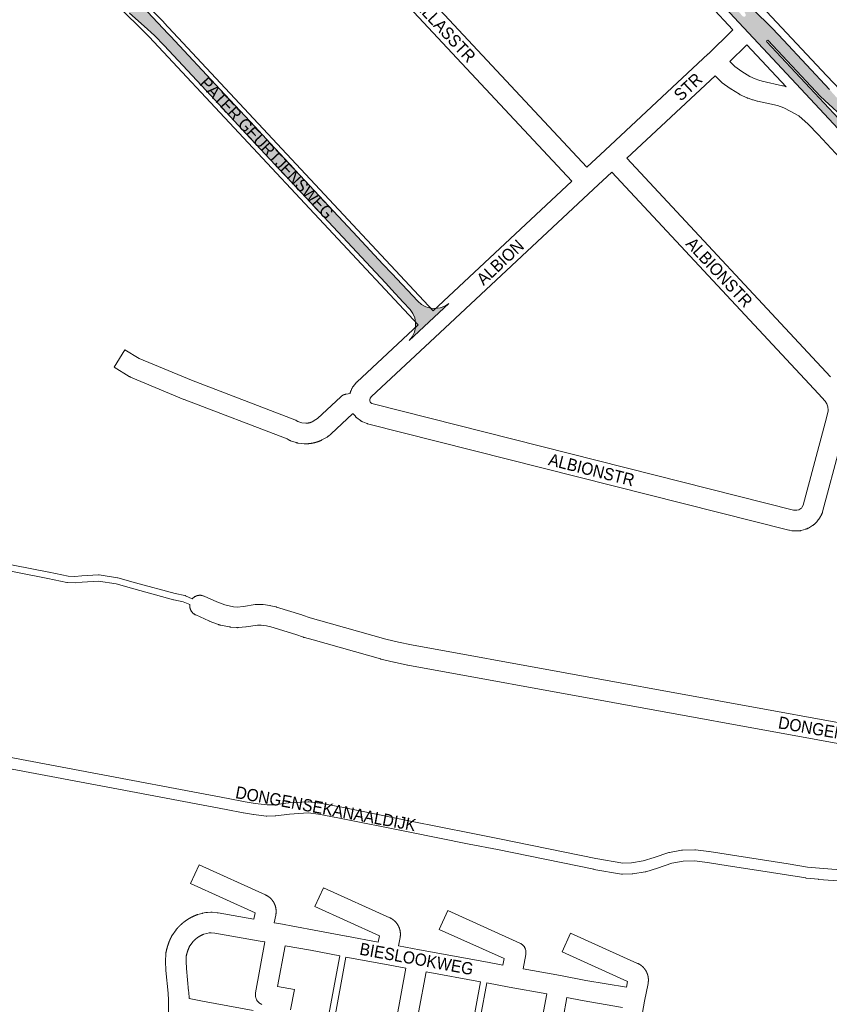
# Paper-space layout 'Layout1' of a CAD drawing. Header units: metres. Extents: x 123097 to 144122, y 392739 to 407589.
# Tile 275 of 510: x 130313 to 130825, y 399106 to 399729. Entities that reach past the tile are written whole.
import ezdxf
from ezdxf.enums import TextEntityAlignment as Align

# ---------------------------------------------------------------- set-up
doc = ezdxf.new("R2010")
doc.units = ezdxf.units.M
doc.header["$MEASUREMENT"] = 0
for name, color, linetype, lineweight in [('gs-anno-wegen algemeen tekst', 7, 'Continuous', 0), ('gs-knt-fietspaden', 7, 'Continuous', 0), ('gs-knt-hoofdweg', 7, 'Continuous', 0), ('gs-knt-paden', 7, 'Continuous', 0), ('gs-knt-wegen algemeen', 7, 'Continuous', 0), ('gs-vlk-plantopografie wegen algemeen', 7, 'Continuous', 0), ('ir-ARC-asfalt-hoofdwegen-te inspecteren', 5, 'Continuous', 0)]:
    doc.layers.add(name, color=color, linetype=linetype, lineweight=lineweight)
doc.styles.add('Style-Arial', font='arial.ttf')

psp = doc.layouts.get("Layout1")

# ---------------------------------------------------------------- hatches: boundary and pattern name
at = {"layer": 'ir-ARC-asfalt-hoofdwegen-te inspecteren', "linetype": 'Continuous', "lineweight": 13}
for points in [[(130337.25, 399775.304), (130341.108, 399771.75), (130345.072, 399768.315), (130354.293, 399760.358), (130358.951, 399756.043), (130371.472, 399743.548), (130376.958, 399738.221), (130382.648, 399733.11), (130391.99, 399724.831), (130398.406, 399718.854), (130404.49, 399712.538), (130434.021, 399680.913), (130456.312, 399656.939), (130474.898, 399637.043), (130485.268, 399625.943), (130497.36, 399612.999), (130508.55, 399601.02), (130526.387, 399581.926), (130538.2, 399569.277), (130544.784, 399562.152), (130548.437, 399558.199), (130555.859, 399550.284), (130560.185, 399545.67), (130561.933, 399543.132), (130563.114, 399540.285), (130563.675, 399537.254), (130563.591, 399534.173), (130562.867, 399531.177), (130561.534, 399528.398), (130559.651, 399525.958), (130584.744, 399549.318), (130582.112, 399547.703), (130579.203, 399546.669), (130576.142, 399546.26), (130573.063, 399546.493), (130570.099, 399547.36), (130567.379, 399548.821), (130565.021, 399550.815), (130548.526, 399568.385), (130542.941, 399574.334), (130526.918, 399591.517), (130487.544, 399633.743), (130486.736, 399634.609), (130471.723, 399650.71), (130461.877, 399661.354), (130439.988, 399684.718), (130408.476, 399718.549), (130407.17, 399719.899), (130381.021, 399747.896), (130379.728, 399749.281), (130357.835, 399772.721), (130348.603, 399782.651), (130338.366, 399793.622), (130334.011, 399798.343), (130332.698, 399800.39), (130331.91, 399802.794), (130331.765, 399805.32), (130332.271, 399807.799), (130333.395, 399810.065), (130323.32, 399799.142), (130323.947, 399799.344), (130324.56, 399799.102), (130331.115, 399792.057), (130331.393, 399791.351), (130331.085, 399790.658), (130330.296, 399789.935), (130329.599, 399789.7), (130328.927, 399789.999), (130325.512, 399793.702), (130324.314, 399795.334), (130323.36, 399797.119), (130323.041, 399797.934), (130322.941, 399798.424), (130323.096, 399798.899), (130313.769, 399788.786), (130315.62, 399786.822), (130316.195, 399786.952), (130317.317, 399787.169), (130320.029, 399787.269), (130322.713, 399786.866), (130325.276, 399785.975), (130327.631, 399784.626), (130329.81, 399782.884), (130336.116, 399776.539)], [(130785.92, 399715.66), (130786.01, 399715.735), (130786.1, 399715.81), (130786.453, 399715.93), (130786.79, 399715.77), (130819.85, 399680.38), (130838.28, 399663.42), (130850.36, 399647.74), (130853.755, 399650.907), (130843.542, 399664.039), (130834.682, 399674.588), (130825.47, 399684.83), (130796.53, 399715.93), (130789.585, 399723.266), (130776.803, 399735.664), (130774.54, 399737.86), (130772.654, 399739.562), (130766.75, 399744.55), (130765.458, 399745.694), (130762.12, 399742.58), (130768.89, 399736.834), (130770.066, 399735.689), (130771.687, 399733.823), (130772.157, 399733.136), (130772.438, 399732.353), (130772.525, 399731.605), (130772.444, 399731.227), (130772.205, 399730.924), (130771.467, 399730.691), (130770.76, 399731.008), (130761.029, 399741.44), (130757.681, 399738.317), (130759.731, 399736.119), (130768.155, 399727.129), (130786.444, 399707.611), (130846.128, 399643.858), (130849.39, 399646.9), (130785.879, 399714.94), (130785.75, 399715.309)]]:
    psp.add_hatch(color=5, dxfattribs=at).paths.add_polyline_path(points, flags=0)

# ---------------------------------------------------------------- linework, layer by layer
at = {"layer": 'gs-knt-fietspaden', "color": 7, "linetype": 'Continuous', "flags": 128}
for points in [[(130257.023, 399271.671), (130445.047, 399236.303)], [(130502.2, 399226.33), (130495.742, 399227.133), (130483.921, 399226.463), (130475.299, 399225.279), (130475.158, 399225.263), (130475.112, 399225.259), (130475.087, 399225.256), (130475.016, 399225.252), (130474.874, 399225.246), (130469.59, 399225.168), (130469.42, 399225.17), (130469.25, 399225.18), (130469.081, 399225.198), (130461.277, 399226.223), (130461.172, 399226.238), (130454.679, 399227.291), (130454.575, 399227.31), (130443.742, 399229.405), (130375.762, 399242.16), (130255.474, 399264.82)], [(130445.047, 399236.303), (130445.065, 399236.299), (130455.855, 399234.212), (130462.24, 399233.176), (130462.243, 399233.176), (130462.248, 399233.175)], [(130462.248, 399233.175), (130469.742, 399232.191), (130474.556, 399232.262), (130483.105, 399233.436), (130483.244, 399233.453), (130483.383, 399233.463), (130495.661, 399234.159), (130495.819, 399234.165), (130495.978, 399234.163), (130496.135, 399234.154), (130496.293, 399234.138), (130503.159, 399233.285), (130503.253, 399233.271), (130503.342, 399233.257), (130503.347, 399233.257), (130503.358, 399233.255), (130507.759, 399232.469), (130515.813, 399231.018), (130515.885, 399231.004), (130560.389, 399222.029), (130598.844, 399214.345), (130616.773, 399210.853), (130616.806, 399210.847), (130677.767, 399198.369), (130694.853, 399195.471), (130700.301, 399195.556), (130707.558, 399196.748), (130714.525, 399198.954), (130723.916, 399202.054), (130724.071, 399202.102), (130724.229, 399202.142), (130724.388, 399202.174), (130732.007, 399203.558), (130732.138, 399203.579), (130732.182, 399203.586), (130732.27, 399203.595), (130732.358, 399203.604), (130732.402, 399203.607), (130732.535, 399203.614), (130740.294, 399203.833), (130740.424, 399203.833), (130740.467, 399203.833), (130740.554, 399203.829), (130740.64, 399203.825), (130740.683, 399203.821), (130740.812, 399203.809), (130749.253, 399202.793), (130749.381, 399202.775), (130780.491, 399197.861), (130799.413, 399194.872), (130811.593, 399192.948), (130819.274, 399192.138), (130837.621, 399190.686)], [(130514.533, 399224.115), (130502.2, 399226.33)], [(130837.126, 399183.683), (130818.674, 399185.144), (130818.583, 399185.152), (130810.767, 399185.976), (130810.677, 399185.988), (130810.588, 399186), (130798.317, 399187.938), (130779.395, 399190.927), (130761.368, 399193.774), (130748.349, 399195.831), (130740.232, 399196.808), (130732.999, 399196.604), (130725.884, 399195.311), (130716.705, 399192.281), (130716.665, 399192.268), (130709.435, 399189.979), (130709.274, 399189.932), (130709.11, 399189.893), (130708.945, 399189.861), (130701.183, 399188.586), (130701.012, 399188.563), (130700.841, 399188.547), (130700.669, 399188.54), (130694.64, 399188.446), (130694.479, 399188.448), (130694.318, 399188.456), (130694.157, 399188.472), (130693.998, 399188.495), (130676.534, 399191.457), (130676.417, 399191.479), (130615.415, 399203.966), (130597.477, 399207.459), (130559.01, 399215.146), (130559.004, 399215.147), (130514.533, 399224.115)]]:
    psp.add_lwpolyline(points, dxfattribs=at)
at = {"layer": 'gs-knt-hoofdweg', "color": 7, "linetype": 'Continuous', "flags": 128}
for points in [[(130557.108, 399986.245), (130634.838, 399901.15), (130635.044, 399900.915), (130635.241, 399900.673), (130703.165, 399813.537), (130729.542, 399785.682), (130751.1, 399763.344), (130766.841, 399751.665), (130767.085, 399751.476), (130767.322, 399751.278), (130767.551, 399751.072), (130785.362, 399734.348), (130785.442, 399734.272), (130785.642, 399734.072), (130785.718, 399733.992), (130823.85, 399693.385), (130844.977, 399671.191)], [(130764.399, 399722.474), (130750.216, 399737.753), (130750.007, 399737.987), (130749.807, 399738.23), (130749.617, 399738.48), (130739.65, 399752.139), (130720.396, 399772.09)], [(130773.284, 399712.952), (130772.915, 399712.59), (130762.553, 399702.457), (130765.685, 399699.202), (130770.034, 399696.107), (130775.154, 399693.006), (130778.539, 399691.413), (130780.776, 399690.653), (130783.067, 399690.056), (130795.813, 399687.145), (130796.094, 399687.074), (130796.123, 399687.067), (130796.4, 399686.982), (130798.192, 399686.392)], [(130798.192, 399686.392), (130773.284, 399712.952)], [(130862.193, 399609.103), (130818.428, 399656.357), (130812.162, 399662.872), (130806.227, 399667.981), (130801.181, 399670.904), (130796.745, 399673.16), (130792.617, 399674.52), (130780.072, 399677.384), (130779.879, 399677.432), (130777.263, 399678.114), (130777.035, 399678.177), (130776.81, 399678.249), (130774.003, 399679.203), (130773.774, 399679.286), (130773.548, 399679.377), (130773.326, 399679.477), (130769.301, 399681.371), (130769.097, 399681.471), (130768.897, 399681.578), (130768.701, 399681.693), (130763.083, 399685.095), (130762.88, 399685.223), (130762.682, 399685.359), (130757.641, 399688.946), (130757.398, 399689.127), (130757.164, 399689.32), (130756.939, 399689.523), (130756.724, 399689.737), (130753.14, 399693.461)]]:
    psp.add_lwpolyline(points, dxfattribs=at)
at = {"layer": 'gs-knt-paden', "color": 7, "linetype": 'Continuous', "flags": 128}
for points in [[(130420.759, 399358.951), (130416.62, 399360.771), (130410.616, 399361.965), (130410.55, 399361.979), (130410.484, 399361.996), (130385.311, 399368.797), (130385.282, 399368.805), (130374.253, 399371.962), (130363.003, 399373.763), (130352.694, 399373.038), (130352.668, 399373.036), (130348.281, 399372.784), (130348.218, 399372.782), (130348.154, 399372.781), (130343.48, 399372.809), (130343.397, 399372.811), (130343.313, 399372.817), (130343.23, 399372.826), (130343.148, 399372.839), (130343.066, 399372.855), (130330.891, 399375.496), (130230.472, 399395.178)], [(130231.288, 399399.114), (130331.684, 399379.438), (130331.723, 399379.429), (130343.714, 399376.828), (130348.114, 399376.801), (130352.425, 399377.049), (130362.951, 399377.789), (130363.043, 399377.793), (130363.135, 399377.793), (130363.227, 399377.789), (130363.318, 399377.781), (130363.409, 399377.769), (130375.008, 399375.913), (130375.087, 399375.898), (130375.165, 399375.881), (130375.243, 399375.86), (130386.374, 399372.674), (130411.467, 399365.894), (130417.62, 399364.67), (130417.706, 399364.651), (130417.79, 399364.629), (130417.874, 399364.602), (130417.956, 399364.573), (130418.037, 399364.539), (130422.376, 399362.631)], [(130507.519, 399090.598), (130507.511, 399090.613), (130507.473, 399090.701), (130507.439, 399090.791), (130507.409, 399090.882), (130507.383, 399090.974), (130507.362, 399091.067), (130507.346, 399091.161), (130507.334, 399091.256), (130507.326, 399091.352), (130507.323, 399091.448), (130507.325, 399091.543), (130507.331, 399091.639), (130507.341, 399091.734), (130507.356, 399091.828), (130515.66, 399136.732)], [(130519.611, 399135.995), (130511.675, 399093.076)], [(130596.579, 399074.131), (130596.545, 399074.207), (130596.508, 399074.298), (130596.477, 399074.391), (130596.45, 399074.485), (130596.427, 399074.58), (130596.409, 399074.677), (130596.396, 399074.774), (130596.388, 399074.871), (130596.384, 399074.969), (130596.385, 399075.067), (130596.391, 399075.165), (130596.402, 399075.263), (130596.417, 399075.359), (130604.733, 399120.326)], [(130608.686, 399119.599), (130600.732, 399076.585)], [(130420.297, 399109.67), (130428.729, 399108.013), (130460.868, 399102.11)]]:
    psp.add_lwpolyline(points, dxfattribs=at)
at = {"layer": 'gs-knt-wegen algemeen', "color": 7, "linetype": 'Continuous', "flags": 128}
for points in [[(130491.617, 399828.765), (130672.106, 399635.599)], [(130662.587, 399626.716), (130486.808, 399814.84)], [(130330.551, 399801.833), (130339.999, 399791.092), (130404.27, 399727.253), (130404.439, 399727.078), (130574.775, 399544.76)], [(130565.256, 399535.877), (130395.008, 399718.101), (130330.668, 399782.009), (130330.515, 399782.166), (130330.368, 399782.328), (130321.02, 399792.956)], [(130748.945, 399707.357), (130763.812, 399721.899), (130764.399, 399722.474)], [(130672.106, 399635.599), (130683.648, 399646.372), (130748.887, 399707.304), (130748.939, 399707.351)], [(130748.939, 399707.351), (130748.942, 399707.355), (130748.945, 399707.357)], [(130748.939, 399707.351), (130748.942, 399707.355), (130748.945, 399707.357)], [(130753.14, 399693.461), (130697.29, 399641.297)], [(130697.29, 399641.297), (130826.303, 399503.007)], [(130578.899, 399530.8), (130535.737, 399490.517), (130534.871, 399489.425), (130534.649, 399488.449), (130534.667, 399488.059), (130534.996, 399487.047), (130535.059, 399486.941), (130535.137, 399486.846), (130535.946, 399486.219), (130536.885, 399485.845), (130802.769, 399418.671), (130803.415, 399418.553), (130804.934, 399418.577), (130806.187, 399418.937), (130807.488, 399419.723), (130807.815, 399420.021), (130808.098, 399420.359), (130808.865, 399421.761), (130822.758, 399473.877), (130824.628, 399481.294), (130824.684, 399481.933), (130824.498, 399484.06), (130823.888, 399485.91), (130822.821, 399487.653), (130818.582, 399492.197), (130687.773, 399632.412), (130676.233, 399621.642), (130578.904, 399530.806), (130578.902, 399530.803), (130578.899, 399530.8)], [(130574.775, 399544.76), (130662.587, 399626.716)], [(130522.213, 399492.478), (130522.35, 399493.084), (130522.421, 399493.365), (130522.504, 399493.643), (130522.6, 399493.917), (130522.707, 399494.187), (130522.827, 399494.452), (130523.406, 399495.661), (130523.537, 399495.921), (130523.681, 399496.175), (130523.835, 399496.422), (130524.001, 399496.662), (130524.177, 399496.895), (130525.839, 399498.99), (130525.993, 399499.177), (130526.155, 399499.359), (130526.323, 399499.534), (130526.497, 399499.703), (130565.256, 399535.877)], [(130491.608, 399473.954), (130494.23, 399473.654), (130494.356, 399473.657), (130494.483, 399473.662), (130494.61, 399473.669), (130494.737, 399473.677), (130494.863, 399473.686), (130494.99, 399473.697), (130495.116, 399473.709), (130495.242, 399473.723), (130495.368, 399473.738), (130495.494, 399473.755), (130495.62, 399473.773), (130495.745, 399473.792), (130495.871, 399473.814), (130495.996, 399473.836), (130496.12, 399473.86), (130496.245, 399473.885), (130496.369, 399473.912), (130496.493, 399473.941), (130496.616, 399473.971), (130496.739, 399474.002), (130496.862, 399474.034), (130496.984, 399474.068), (130497.106, 399474.104), (130497.228, 399474.141), (130497.349, 399474.179), (130497.469, 399474.219), (130497.59, 399474.26), (130497.709, 399474.303), (130497.828, 399474.346), (130497.947, 399474.392), (130498.065, 399474.438), (130498.182, 399474.486), (130500.612, 399475.905), (130501.499, 399476.637), (130516.33, 399490.406), (130516.566, 399490.615), (130516.813, 399490.813), (130517.069, 399490.998), (130517.334, 399491.171), (130517.606, 399491.331), (130517.886, 399491.477), (130518.173, 399491.609), (130518.466, 399491.728), (130518.765, 399491.832), (130519.068, 399491.921), (130519.375, 399491.996), (130519.685, 399492.056), (130522.213, 399492.478)], [(130832.336, 399459.26), (130821.243, 399417.649), (130821.156, 399417.349), (130821.054, 399417.054), (130820.938, 399416.764), (130820.808, 399416.48), (130820.665, 399416.203), (130819.212, 399413.545), (130819.084, 399413.322), (130818.947, 399413.104), (130818.802, 399412.892), (130818.649, 399412.685), (130818.487, 399412.485), (130817.512, 399411.322), (130817.323, 399411.107), (130817.125, 399410.9), (130816.918, 399410.702), (130815.798, 399409.678), (130815.605, 399409.509), (130815.405, 399409.347), (130815.199, 399409.193), (130814.987, 399409.047), (130814.77, 399408.91), (130812.178, 399407.345), (130811.93, 399407.203), (130811.676, 399407.071), (130811.417, 399406.951), (130811.152, 399406.843), (130810.883, 399406.746), (130810.61, 399406.661), (130807.699, 399405.825), (130807.423, 399405.752), (130807.143, 399405.691), (130806.861, 399405.643), (130806.578, 399405.607), (130806.293, 399405.584), (130806.007, 399405.573), (130802.979, 399405.524), (130802.722, 399405.525), (130802.465, 399405.536), (130802.208, 399405.557), (130801.952, 399405.589), (130801.698, 399405.63), (130800.206, 399405.904), (130799.996, 399405.946), (130799.787, 399405.995), (130533.28, 399473.326), (130533.005, 399473.402), (130532.734, 399473.49), (130532.466, 399473.59), (130530.274, 399474.463), (130529.994, 399474.582), (130529.72, 399474.714), (130529.452, 399474.859), (130529.191, 399475.017), (130528.938, 399475.186), (130528.693, 399475.367), (130526.58, 399477.006), (130526.354, 399477.189), (130526.137, 399477.383), (130525.928, 399477.585), (130525.729, 399477.797), (130525.54, 399478.018), (130524.689, 399479.054), (130524.538, 399479.245), (130524.394, 399479.441), (130524.272, 399479.622)], [(130422.376, 399362.631), (130422.543, 399362.814), (130422.77, 399363.039), (130423.008, 399363.252), (130423.256, 399363.453), (130423.514, 399363.642), (130423.78, 399363.818), (130424.055, 399363.981), (130424.338, 399364.13), (130424.627, 399364.265), (130424.923, 399364.386), (130425.225, 399364.492), (130425.531, 399364.583), (130425.841, 399364.659), (130426.155, 399364.72), (130426.471, 399364.765), (130426.79, 399364.795), (130427.109, 399364.809), (130427.428, 399364.807), (130427.747, 399364.79), (130428.065, 399364.757), (130428.381, 399364.708), (130428.694, 399364.644), (130429.004, 399364.565), (130429.309, 399364.47), (130429.609, 399364.361), (130429.904, 399364.237), (130437.931, 399360.628), (130443.054, 399358.674), (130448.345, 399357.609), (130450.855, 399357.387), (130454.656, 399357.808), (130462.238, 399358.925), (130462.553, 399358.964), (130462.87, 399358.987), (130463.187, 399358.995), (130466.332, 399358.995), (130466.641, 399358.988), (130466.95, 399358.966), (130467.257, 399358.929), (130471.45, 399358.327), (130471.729, 399358.281), (130472.005, 399358.222), (130475.247, 399357.465), (130475.467, 399357.41), (130475.684, 399357.347), (130491.759, 399352.394), (130492.021, 399352.307), (130496.854, 399350.59), (130502.167, 399349.183), (130502.276, 399349.153), (130544.814, 399337.092), (130552.929, 399335.143), (130561.114, 399333.378), (130950.106, 399262.676)], [(130947.857, 399249.851), (130558.682, 399320.587), (130558.474, 399320.628), (130550.111, 399322.431), (130549.963, 399322.465), (130541.644, 399324.463), (130541.389, 399324.53), (130498.778, 399336.611), (130493.261, 399338.073), (130493.003, 399338.147), (130492.749, 399338.232), (130487.793, 399339.992), (130472.066, 399344.838), (130469.32, 399345.479), (130465.867, 399345.975), (130463.664, 399345.975), (130456.438, 399344.91), (130456.205, 399344.88), (130451.643, 399344.375), (130451.386, 399344.351), (130451.128, 399344.338), (130450.869, 399344.335), (130450.611, 399344.343), (130450.353, 399344.36), (130446.839, 399344.671), (130446.601, 399344.697), (130446.364, 399344.731), (130446.128, 399344.774), (130439.954, 399346.017), (130439.691, 399346.076), (130439.43, 399346.145), (130439.173, 399346.226), (130438.919, 399346.316), (130433.114, 399348.53), (130432.938, 399348.6), (130432.764, 399348.676), (130424.564, 399352.363), (130424.276, 399352.501), (130423.995, 399352.653), (130423.722, 399352.819), (130423.457, 399352.997), (130423.202, 399353.189), (130422.956, 399353.393), (130422.72, 399353.609), (130422.495, 399353.836), (130422.282, 399354.074), (130422.081, 399354.322), (130421.892, 399354.58), (130421.716, 399354.846), (130421.553, 399355.121), (130421.404, 399355.404), (130421.269, 399355.693), (130421.148, 399355.989), (130421.042, 399356.291), (130420.951, 399356.597), (130420.875, 399356.907), (130420.814, 399357.221), (130420.769, 399357.537), (130420.739, 399357.856), (130420.725, 399358.175), (130420.727, 399358.494), (130420.744, 399358.813), (130420.759, 399358.951)], [(130466.373, 399106.042), (130466.079, 399106.167), (130465.792, 399106.306), (130465.511, 399106.46), (130465.239, 399106.627), (130464.975, 399106.807), (130464.72, 399107), (130464.475, 399107.205), (130464.241, 399107.422), (130464.017, 399107.65), (130463.805, 399107.889), (130463.605, 399108.138), (130463.417, 399108.396), (130463.242, 399108.664), (130463.08, 399108.939), (130462.933, 399109.222), (130462.799, 399109.513), (130462.679, 399109.809), (130462.575, 399110.111), (130462.485, 399110.418), (130462.41, 399110.728), (130462.351, 399111.042), (130462.307, 399111.359), (130462.279, 399111.677), (130462.267, 399111.996), (130462.27, 399112.316), (130462.289, 399112.635), (130462.323, 399112.953), (130462.373, 399113.268), (130468.3, 399145.539), (130465.313, 399146.107), (130436.719, 399151.09), (130434.308, 399151.302), (130432.952, 399151.241), (130431.544, 399150.965), (130429.637, 399150.433), (130429.512, 399150.384), (130429.387, 399150.335), (130429.261, 399150.284), (130429.137, 399150.232), (130429.012, 399150.179), (130428.889, 399150.126), (130428.765, 399150.071), (130428.642, 399150.016), (130428.52, 399149.959), (130428.398, 399149.902), (130428.276, 399149.843), (130428.155, 399149.784), (130428.033, 399149.724), (130427.913, 399149.663), (130427.793, 399149.601), (130427.674, 399149.539), (130427.555, 399149.475), (130427.436, 399149.41), (130427.318, 399149.345), (130427.201, 399149.278), (130427.084, 399149.211), (130426.967, 399149.143), (130426.851, 399149.074), (130426.736, 399149.004), (130426.621, 399148.933), (130426.507, 399148.862), (130426.393, 399148.789), (130426.28, 399148.716), (130426.167, 399148.641), (130426.055, 399148.567), (130425.943, 399148.49), (130425.832, 399148.414), (130425.721, 399148.336), (130425.612, 399148.258), (130425.502, 399148.179), (130425.394, 399148.099), (130425.285, 399148.018), (130425.178, 399147.936), (130425.071, 399147.853), (130424.965, 399147.77), (130424.859, 399147.686), (130424.755, 399147.601), (130424.65, 399147.515), (130424.547, 399147.429), (130424.444, 399147.342), (130424.342, 399147.254), (130424.24, 399147.165), (130424.139, 399147.076), (130424.038, 399146.985), (130423.939, 399146.894), (130423.84, 399146.802), (130423.742, 399146.71), (130423.644, 399146.616), (130423.547, 399146.523), (130423.451, 399146.428), (130423.356, 399146.332), (130423.261, 399146.236), (130423.167, 399146.139), (130423.074, 399146.041), (130422.982, 399145.943), (130422.89, 399145.844), (130422.799, 399145.745), (130422.708, 399145.644), (130422.62, 399145.544), (130420.438, 399142.379), (130420.362, 399142.21), (130420.287, 399142.04), (130420.212, 399141.87), (130420.139, 399141.699), (130420.068, 399141.528), (130419.997, 399141.356), (130419.927, 399141.184), (130419.859, 399141.011), (130419.791, 399140.838), (130419.725, 399140.664), (130419.66, 399140.49), (130419.596, 399140.316), (130419.534, 399140.141), (130419.472, 399139.966), (130419.412, 399139.79), (130419.352, 399139.614), (130419.295, 399139.438), (130419.238, 399139.261), (130419.182, 399139.083), (130419.127, 399138.906), (130419.074, 399138.728), (130419.022, 399138.55), (130418.971, 399138.371), (130418.921, 399138.192), (130418.872, 399138.013), (130418.825, 399137.833), (130418.778, 399137.653), (130418.733, 399137.473), (130418.69, 399137.292), (130418.647, 399137.112), (130418.605, 399136.93), (130418.565, 399136.75), (130418.386, 399133.195), (130418.613, 399128.725), (130420.047, 399114.372), (130420.07, 399114.06), (130420.297, 399109.67)], [(130551.568, 399096.767), (130557.474, 399128.926), (130544.077, 399131.403), (130519.611, 399135.995)], [(130604.733, 399120.326), (130570.281, 399126.579), (130565.55, 399100.818)], [(130640.648, 399080.277), (130646.601, 399112.685), (130622.868, 399116.95), (130622.824, 399116.958), (130608.686, 399119.599)], [(130694.615, 399104.075), (130669.146, 399108.429), (130669.013, 399108.453), (130659.402, 399110.303), (130654.63, 399084.328)]]:
    psp.add_lwpolyline(points, dxfattribs=at)
for points in [[(130524.272, 399479.622), (130523.758, 399479.536), (130510.218, 399466.966), (130510.077, 399466.839), (130509.932, 399466.715), (130508.492, 399465.527), (130508.286, 399465.365), (130508.074, 399465.21), (130507.856, 399465.064), (130507.632, 399464.928), (130504.413, 399463.047), (130504.211, 399462.934), (130504.006, 399462.829), (130503.796, 399462.73), (130503.649, 399462.665), (130503.503, 399462.601), (130503.355, 399462.537), (130503.208, 399462.475), (130503.059, 399462.414), (130502.911, 399462.354), (130502.761, 399462.294), (130502.612, 399462.236), (130502.462, 399462.179), (130502.312, 399462.123), (130502.161, 399462.068), (130502.011, 399462.013), (130501.859, 399461.96), (130501.708, 399461.908), (130501.556, 399461.857), (130501.404, 399461.807), (130501.251, 399461.757), (130501.098, 399461.709), (130500.944, 399461.662), (130500.791, 399461.616), (130500.637, 399461.571), (130500.483, 399461.527), (130500.328, 399461.484), (130500.174, 399461.442), (130500.018, 399461.401), (130499.863, 399461.362), (130499.707, 399461.323), (130499.552, 399461.285), (130499.395, 399461.248), (130499.24, 399461.213), (130499.083, 399461.178), (130498.926, 399461.145), (130498.769, 399461.112), (130498.612, 399461.081), (130498.454, 399461.05), (130498.297, 399461.021), (130498.139, 399460.993), (130497.981, 399460.965), (130497.822, 399460.939), (130497.664, 399460.914), (130497.505, 399460.89), (130497.347, 399460.867), (130497.188, 399460.845), (130497.029, 399460.824), (130496.87, 399460.805), (130496.711, 399460.786), (130496.551, 399460.768), (130496.392, 399460.752), (130496.232, 399460.736), (130496.073, 399460.722), (130495.913, 399460.708), (130495.753, 399460.696), (130495.593, 399460.685), (130495.433, 399460.675), (130495.273, 399460.666), (130495.113, 399460.658), (130494.952, 399460.651), (130494.792, 399460.645), (130494.632, 399460.64), (130494.472, 399460.636), (130494.311, 399460.634), (130494.151, 399460.632), (130493.99, 399460.632), (130493.83, 399460.632), (130493.598, 399460.638), (130493.367, 399460.652), (130493.136, 399460.674), (130489.432, 399461.098), (130489.156, 399461.136), (130488.882, 399461.185), (130488.61, 399461.246), (130488.341, 399461.319), (130488.076, 399461.403), (130484.547, 399462.604), (130484.3, 399462.693), (130484.058, 399462.793), (130483.819, 399462.902), (130483.586, 399463.02), (130482.292, 399463.709), (130417.123, 399488.679), (130416.949, 399488.748), (130383.224, 399502.797), (130382.989, 399502.9), (130382.759, 399503.012), (130382.534, 399503.133), (130382.314, 399503.263), (130372.904, 399509.057, -0.3854335), (130372.901, 399509.07), (130379.718, 399520.141, -0.3914443), (130379.731, 399520.143), (130388.704, 399514.618), (130421.869, 399500.803), (130487.325, 399475.723), (130487.573, 399475.622), (130487.816, 399475.512), (130488.054, 399475.391), (130489.239, 399474.761), (130491.608, 399473.954)], [(130407.224, 399093.513), (130407.307, 399108.744), (130407.076, 399113.234), (130405.641, 399127.589), (130405.617, 399127.907), (130405.366, 399132.865), (130405.359, 399133.084), (130405.359, 399133.302), (130405.366, 399133.521), (130405.587, 399137.914), (130405.604, 399138.156), (130405.629, 399138.396), (130405.664, 399138.636), (130405.707, 399138.874), (130405.739, 399139.029), (130405.771, 399139.183), (130405.804, 399139.338), (130405.837, 399139.492), (130405.871, 399139.646), (130405.905, 399139.799), (130405.94, 399139.954), (130405.976, 399140.107), (130406.012, 399140.261), (130406.049, 399140.413), (130406.086, 399140.567), (130406.124, 399140.72), (130406.163, 399140.873), (130406.202, 399141.025), (130406.242, 399141.178), (130406.282, 399141.33), (130406.323, 399141.483), (130406.364, 399141.635), (130406.406, 399141.787), (130406.449, 399141.938), (130406.492, 399142.09), (130406.536, 399142.241), (130406.58, 399142.393), (130406.625, 399142.544), (130406.671, 399142.695), (130406.717, 399142.846), (130406.764, 399142.997), (130406.811, 399143.147), (130406.859, 399143.297), (130406.907, 399143.447), (130406.956, 399143.597), (130407.006, 399143.746), (130407.056, 399143.896), (130407.107, 399144.045), (130407.158, 399144.195), (130407.21, 399144.343), (130407.262, 399144.492), (130407.315, 399144.64), (130407.369, 399144.789), (130407.423, 399144.937), (130407.478, 399145.085), (130407.533, 399145.232), (130407.589, 399145.38), (130407.645, 399145.527), (130407.702, 399145.674), (130407.76, 399145.821), (130407.818, 399145.968), (130407.876, 399146.114), (130407.936, 399146.26), (130407.995, 399146.406), (130408.056, 399146.552), (130408.117, 399146.697), (130408.178, 399146.842), (130408.24, 399146.987), (130408.303, 399147.132), (130408.366, 399147.276), (130408.43, 399147.421), (130408.494, 399147.564), (130408.558, 399147.709), (130408.624, 399147.852), (130408.69, 399147.995), (130408.756, 399148.138), (130408.823, 399148.281), (130408.891, 399148.423), (130409.006, 399148.655), (130409.132, 399148.881), (130409.265, 399149.103), (130409.408, 399149.319), (130412.1, 399153.224), (130412.227, 399153.401), (130412.359, 399153.574), (130412.498, 399153.743), (130412.578, 399153.837), (130412.659, 399153.932), (130412.741, 399154.026), (130412.822, 399154.118), (130412.904, 399154.212), (130412.986, 399154.304), (130413.069, 399154.397), (130413.152, 399154.488), (130413.235, 399154.58), (130413.319, 399154.672), (130413.404, 399154.763), (130413.487, 399154.853), (130413.573, 399154.944), (130413.658, 399155.034), (130413.744, 399155.124), (130413.829, 399155.212), (130413.916, 399155.302), (130414.003, 399155.391), (130414.09, 399155.479), (130414.177, 399155.566), (130414.265, 399155.654), (130414.353, 399155.742), (130414.442, 399155.829), (130414.53, 399155.914), (130414.619, 399156.001), (130414.709, 399156.087), (130414.799, 399156.173), (130414.888, 399156.257), (130414.979, 399156.342), (130415.07, 399156.426), (130415.161, 399156.511), (130415.252, 399156.594), (130415.344, 399156.677), (130415.437, 399156.76), (130415.529, 399156.843), (130415.621, 399156.924), (130415.715, 399157.006), (130415.809, 399157.088), (130415.903, 399157.169), (130415.996, 399157.249), (130416.091, 399157.33), (130416.186, 399157.41), (130416.281, 399157.49), (130416.376, 399157.568), (130416.472, 399157.647), (130416.568, 399157.726), (130416.665, 399157.804), (130416.761, 399157.881), (130416.858, 399157.958), (130416.955, 399158.035), (130417.053, 399158.112), (130417.15, 399158.187), (130417.249, 399158.263), (130417.348, 399158.338), (130417.447, 399158.413), (130417.545, 399158.487), (130417.645, 399158.562), (130417.745, 399158.635), (130417.845, 399158.709), (130417.944, 399158.781), (130418.045, 399158.854), (130418.146, 399158.926), (130418.248, 399158.998), (130418.348, 399159.068), (130418.451, 399159.14), (130418.553, 399159.21), (130418.655, 399159.28), (130418.757, 399159.349), (130418.86, 399159.419), (130418.964, 399159.488), (130419.067, 399159.556), (130419.17, 399159.623), (130419.274, 399159.691), (130419.379, 399159.759), (130419.484, 399159.825), (130419.588, 399159.891), (130419.693, 399159.957), (130419.799, 399160.023), (130419.904, 399160.088), (130420.009, 399160.152), (130420.116, 399160.216), (130420.222, 399160.28), (130420.329, 399160.344), (130420.435, 399160.406), (130420.542, 399160.469), (130420.65, 399160.531), (130420.758, 399160.592), (130420.865, 399160.653), (130420.973, 399160.714), (130421.082, 399160.774), (130421.191, 399160.834), (130421.299, 399160.893), (130421.408, 399160.953), (130421.518, 399161.011), (130421.627, 399161.07), (130421.736, 399161.127), (130421.847, 399161.184), (130421.957, 399161.241), (130422.068, 399161.298), (130422.177, 399161.353), (130422.289, 399161.409), (130422.4, 399161.464), (130422.512, 399161.518), (130422.622, 399161.572), (130422.734, 399161.626), (130422.847, 399161.679), (130422.959, 399161.732), (130423.07, 399161.784), (130423.183, 399161.836), (130423.296, 399161.888), (130423.41, 399161.939), (130423.522, 399161.989), (130423.636, 399162.039), (130423.75, 399162.089), (130423.864, 399162.138), (130423.977, 399162.186), (130424.091, 399162.235), (130424.206, 399162.282), (130424.321, 399162.33), (130424.435, 399162.376), (130424.55, 399162.423), (130424.665, 399162.469), (130424.781, 399162.515), (130424.896, 399162.559), (130425.012, 399162.604), (130425.128, 399162.648), (130425.244, 399162.692), (130425.36, 399162.735), (130425.61, 399162.821), (130425.864, 399162.898), (130428.291, 399163.575), (130428.537, 399163.638), (130428.786, 399163.692), (130430.921, 399164.111), (130431.16, 399164.153), (130431.4, 399164.187), (130431.638, 399164.21), (130431.641, 399164.211), (130431.645, 399164.211), (130431.883, 399164.226), (130434.156, 399164.328), (130434.444, 399164.335), (130434.731, 399164.329), (130435.018, 399164.31), (130438.134, 399164.036), (130438.409, 399164.006), (130438.682, 399163.964), (130461.37, 399160.011), (130462.179, 399163.965), (130421.277, 399182.434, -0.3842545), (130421.272, 399182.447), (130426.622, 399194.296, -0.3666907), (130426.634, 399194.301), (130468.637, 399175.335), (130468.748, 399175.285), (130468.858, 399175.233), (130468.967, 399175.18), (130469.075, 399175.126), (130469.183, 399175.071), (130469.291, 399175.015), (130469.398, 399174.957), (130469.503, 399174.899), (130469.609, 399174.84), (130469.714, 399174.779), (130469.819, 399174.717), (130469.922, 399174.654), (130470.025, 399174.59), (130470.128, 399174.525), (130470.23, 399174.459), (130470.33, 399174.392), (130470.43, 399174.324), (130470.53, 399174.254), (130470.629, 399174.184), (130470.726, 399174.113), (130470.824, 399174.04), (130470.92, 399173.966), (130471.016, 399173.892), (130471.111, 399173.817), (130471.205, 399173.74), (130471.299, 399173.663), (130471.391, 399173.584), (130471.482, 399173.505), (130471.573, 399173.425), (130471.663, 399173.343), (130471.753, 399173.261), (130471.84, 399173.178), (130471.928, 399173.094), (130472.015, 399173.009), (130472.1, 399172.922), (130472.184, 399172.836), (130472.268, 399172.748), (130472.351, 399172.659), (130472.433, 399172.57), (130472.514, 399172.48), (130472.594, 399172.389), (130472.673, 399172.296), (130472.751, 399172.203), (130472.828, 399172.111), (130472.904, 399172.016), (130472.979, 399171.92), (130473.053, 399171.824), (130473.126, 399171.728), (130473.198, 399171.63), (130473.269, 399171.532), (130473.339, 399171.432), (130473.408, 399171.333), (130473.476, 399171.232), (130473.542, 399171.131), (130473.608, 399171.029), (130473.672, 399170.927), (130473.736, 399170.823), (130473.799, 399170.719), (130473.86, 399170.614), (130473.92, 399170.51), (130473.979, 399170.404), (130474.037, 399170.297), (130474.094, 399170.19), (130474.15, 399170.083), (130474.205, 399169.974), (130474.258, 399169.865), (130474.311, 399169.755), (130474.361, 399169.646), (130474.411, 399169.536), (130474.46, 399169.424), (130474.508, 399169.312), (130474.554, 399169.201), (130474.6, 399169.089), (130474.644, 399168.975), (130474.687, 399168.862), (130474.728, 399168.749), (130474.769, 399168.634), (130474.808, 399168.519), (130474.847, 399168.404), (130474.883, 399168.289), (130474.919, 399168.173), (130474.954, 399168.056), (130474.987, 399167.939), (130475.019, 399167.823), (130475.049, 399167.706), (130475.079, 399167.588), (130475.107, 399167.469), (130475.134, 399167.352), (130475.16, 399167.233), (130475.185, 399167.114), (130475.208, 399166.995), (130475.23, 399166.877), (130475.251, 399166.757), (130475.27, 399166.637), (130475.288, 399166.517), (130475.305, 399166.398), (130475.321, 399166.277), (130475.336, 399166.156), (130475.349, 399166.036), (130475.361, 399165.916), (130475.371, 399165.795), (130475.381, 399165.674), (130475.389, 399165.552), (130475.395, 399165.432), (130475.401, 399165.311), (130475.405, 399165.189), (130475.408, 399165.068), (130475.41, 399164.947), (130475.41, 399164.826), (130475.41, 399164.704), (130475.407, 399164.583), (130475.404, 399164.462), (130475.399, 399164.341), (130475.393, 399164.219), (130475.386, 399164.098), (130475.378, 399163.978), (130475.368, 399163.857), (130475.357, 399163.736), (130475.345, 399163.615), (130475.331, 399163.495), (130475.316, 399163.375), (130475.3, 399163.254), (130475.282, 399163.134), (130475.264, 399163.015), (130475.244, 399162.895), (130475.223, 399162.775), (130475.2, 399162.656), (130475.177, 399162.542), (130475.177, 399162.537), (130475.176, 399162.534)], [(130475.176, 399162.534), (130474.181, 399157.674), (130477.059, 399157.126), (130499.435, 399153.085), (130499.499, 399153.074), (130519.706, 399149.216), (130520.021, 399149.165), (130540.077, 399145.401), (130540.84, 399149.483), (130499.964, 399167.918, -0.3842628), (130499.959, 399167.931), (130505.304, 399179.782, -0.3667167), (130505.316, 399179.787), (130547.276, 399160.863), (130547.385, 399160.813), (130547.494, 399160.762), (130547.602, 399160.709), (130547.708, 399160.657), (130547.815, 399160.602), (130547.922, 399160.547), (130548.028, 399160.49), (130548.132, 399160.433), (130548.236, 399160.374), (130548.34, 399160.314), (130548.444, 399160.253), (130548.546, 399160.192), (130548.648, 399160.128), (130548.749, 399160.064), (130548.85, 399159.999), (130548.949, 399159.933), (130549.048, 399159.866), (130549.147, 399159.797), (130549.245, 399159.728), (130549.341, 399159.658), (130549.438, 399159.587), (130549.533, 399159.514), (130549.628, 399159.441), (130549.722, 399159.367), (130549.815, 399159.292), (130549.908, 399159.216), (130549.999, 399159.138), (130550.09, 399159.061), (130550.18, 399158.982), (130550.269, 399158.902), (130550.358, 399158.821), (130550.445, 399158.739), (130550.531, 399158.656), (130550.617, 399158.573), (130550.702, 399158.488), (130550.786, 399158.403), (130550.869, 399158.317), (130550.952, 399158.23), (130551.033, 399158.141), (130551.113, 399158.053), (130551.193, 399157.964), (130551.271, 399157.873), (130551.349, 399157.781), (130551.425, 399157.69), (130551.501, 399157.597), (130551.576, 399157.503), (130551.65, 399157.409), (130551.722, 399157.314), (130551.794, 399157.218), (130551.865, 399157.121), (130551.935, 399157.024), (130552.003, 399156.926), (130552.071, 399156.827), (130552.137, 399156.728), (130552.203, 399156.627), (130552.267, 399156.527), (130552.331, 399156.425), (130552.394, 399156.323), (130552.455, 399156.22), (130552.515, 399156.117), (130552.574, 399156.013), (130552.633, 399155.908), (130552.69, 399155.802), (130552.745, 399155.697), (130552.8, 399155.591), (130552.854, 399155.483), (130552.907, 399155.375), (130552.958, 399155.268), (130553.009, 399155.159), (130553.058, 399155.05), (130553.106, 399154.94), (130553.153, 399154.831), (130553.199, 399154.72), (130553.244, 399154.608), (130553.287, 399154.496), (130553.329, 399154.385), (130553.371, 399154.273), (130553.411, 399154.159), (130553.45, 399154.046), (130553.487, 399153.933), (130553.523, 399153.819), (130553.559, 399153.704), (130553.593, 399153.589), (130553.626, 399153.475), (130553.657, 399153.359), (130553.688, 399153.243), (130553.717, 399153.126), (130553.745, 399153.011), (130553.772, 399152.894), (130553.798, 399152.776), (130553.822, 399152.659), (130553.845, 399152.542), (130553.867, 399152.424), (130553.888, 399152.306), (130553.908, 399152.188), (130553.926, 399152.07), (130553.943, 399151.951), (130553.959, 399151.832), (130553.973, 399151.713), (130553.987, 399151.595), (130553.999, 399151.476), (130554.01, 399151.356), (130554.019, 399151.236), (130554.028, 399151.118), (130554.035, 399150.998), (130554.041, 399150.878), (130554.045, 399150.758), (130554.049, 399150.64), (130554.051, 399150.519), (130554.052, 399150.399), (130554.052, 399150.279), (130554.05, 399150.161), (130554.047, 399150.041), (130554.043, 399149.921), (130554.038, 399149.801), (130554.031, 399149.682), (130554.024, 399149.562), (130554.015, 399149.442), (130554.004, 399149.323), (130553.993, 399149.205), (130553.98, 399149.085), (130553.966, 399148.966), (130553.951, 399148.847), (130553.934, 399148.729), (130553.917, 399148.61), (130553.898, 399148.492), (130553.878, 399148.374), (130553.856, 399148.256), (130552.876, 399143.017), (130566.225, 399140.548), (130609.057, 399132.774), (130609.089, 399132.768), (130618.854, 399130.944), (130619.639, 399135.009), (130578.629, 399153.496, -0.3842677), (130578.624, 399153.509), (130583.968, 399165.361, -0.3667255), (130583.979, 399165.366), (130629.683, 399144.763), (130629.963, 399144.628), (130630.237, 399144.48), (130630.503, 399144.32), (130630.761, 399144.146), (130631.011, 399143.961), (130631.252, 399143.764), (130631.483, 399143.555), (130631.703, 399143.336), (130631.913, 399143.107), (130632.112, 399142.868), (130632.299, 399142.619), (130632.474, 399142.362), (130632.637, 399142.097), (130632.787, 399141.824), (130632.923, 399141.544), (130633.046, 399141.259), (130633.155, 399140.968), (130633.251, 399140.671), (130633.332, 399140.371), (130633.398, 399140.067), (130633.45, 399139.76), (130633.487, 399139.452), (130633.509, 399139.141), (130633.517, 399138.83), (130633.51, 399138.519), (130633.488, 399138.209), (130633.451, 399137.9), (130633.399, 399137.594), (130631.662, 399128.598), (130655.336, 399124.344), (130655.361, 399124.34), (130655.415, 399124.33), (130671.407, 399121.251), (130697.014, 399116.874), (130697.744, 399120.599), (130656.425, 399139.186, -0.3842848), (130656.42, 399139.199), (130661.754, 399151.055, -0.3667737), (130661.766, 399151.06), (130704.178, 399131.982), (130704.288, 399131.932), (130704.397, 399131.88), (130704.506, 399131.828), (130704.614, 399131.775), (130704.721, 399131.72), (130704.829, 399131.664), (130704.935, 399131.607), (130705.04, 399131.55), (130705.146, 399131.49), (130705.251, 399131.43), (130705.355, 399131.369), (130705.457, 399131.307), (130705.56, 399131.243), (130705.662, 399131.179), (130705.764, 399131.113), (130705.864, 399131.047), (130705.964, 399130.979), (130706.063, 399130.91), (130706.162, 399130.84), (130706.259, 399130.77), (130706.356, 399130.698), (130706.453, 399130.625), (130706.548, 399130.551), (130706.642, 399130.476), (130706.736, 399130.4), (130706.83, 399130.323), (130706.922, 399130.245), (130707.013, 399130.167), (130707.104, 399130.087), (130707.194, 399130.007), (130707.283, 399129.925), (130707.37, 399129.843), (130707.457, 399129.759), (130707.544, 399129.675), (130707.63, 399129.589), (130707.713, 399129.504), (130707.797, 399129.417), (130707.88, 399129.329), (130707.962, 399129.24), (130708.042, 399129.151), (130708.122, 399129.06), (130708.201, 399128.969), (130708.28, 399128.876), (130708.356, 399128.784), (130708.432, 399128.69), (130708.508, 399128.595), (130708.582, 399128.5), (130708.654, 399128.405), (130708.726, 399128.308), (130708.798, 399128.21), (130708.868, 399128.111), (130708.936, 399128.013), (130709.004, 399127.913), (130709.071, 399127.812), (130709.137, 399127.711), (130709.201, 399127.61), (130709.265, 399127.507), (130709.328, 399127.404), (130709.39, 399127.3), (130709.45, 399127.196), (130709.509, 399127.091), (130709.567, 399126.985), (130709.625, 399126.878), (130709.68, 399126.772), (130709.735, 399126.665), (130709.789, 399126.556), (130709.842, 399126.447), (130709.893, 399126.339), (130709.943, 399126.229), (130709.993, 399126.119), (130710.041, 399126.008), (130710.087, 399125.897), (130710.133, 399125.785), (130710.178, 399125.673), (130710.221, 399125.56), (130710.263, 399125.448), (130710.304, 399125.334), (130710.344, 399125.22), (130710.382, 399125.105), (130710.419, 399124.991), (130710.456, 399124.876), (130710.491, 399124.76), (130710.525, 399124.644), (130710.557, 399124.529), (130710.588, 399124.412), (130710.618, 399124.295), (130710.647, 399124.177), (130710.675, 399124.061), (130710.701, 399123.943), (130710.726, 399123.825), (130710.75, 399123.706), (130710.773, 399123.588), (130710.794, 399123.469), (130710.814, 399123.35), (130710.833, 399123.231), (130710.851, 399123.112), (130710.867, 399122.992), (130710.883, 399122.872), (130710.897, 399122.752), (130710.909, 399122.633), (130710.921, 399122.513), (130710.931, 399122.392), (130710.94, 399122.272), (130710.947, 399122.152), (130710.953, 399122.031), (130710.959, 399121.91), (130710.962, 399121.79), (130710.965, 399121.67), (130710.966, 399121.549), (130710.966, 399121.428), (130710.965, 399121.307), (130710.963, 399121.187), (130710.959, 399121.066), (130710.954, 399120.946), (130710.947, 399120.825), (130710.94, 399120.705), (130710.931, 399120.585), (130710.921, 399120.464), (130710.91, 399120.344), (130710.897, 399120.225), (130710.883, 399120.104), (130710.868, 399119.984), (130710.852, 399119.865), (130710.834, 399119.746), (130710.815, 399119.627), (130710.795, 399119.507), (130710.774, 399119.388), (130710.751, 399119.271), (130708.579, 399108.186), (130692.374, 399017.691)], [(130515.66, 399136.732), (130497.089, 399140.278), (130481.102, 399143.165), (130476.355, 399117.319), (130486.942, 399115.374, -0.3714578), (130486.949, 399115.363), (130484.6, 399102.575, -0.3567164)]]:
    psp.add_lwpolyline(points, format="xyb", dxfattribs=at)
at = {"layer": 'gs-vlk-plantopografie wegen algemeen', "color": 7, "linetype": 'Continuous', "flags": 128}
for points in [[(130502.2, 399226.33), (130495.742, 399227.133), (130483.921, 399226.463), (130475.299, 399225.279), (130475.158, 399225.263), (130475.112, 399225.259), (130475.087, 399225.256), (130475.016, 399225.252), (130474.874, 399225.246), (130469.59, 399225.168), (130469.42, 399225.17), (130469.25, 399225.18), (130469.081, 399225.198), (130461.277, 399226.223), (130461.172, 399226.238), (130454.679, 399227.291), (130454.575, 399227.31), (130443.742, 399229.405), (130375.762, 399242.16), (130255.474, 399264.82)], [(130445.047, 399236.303), (130445.065, 399236.299), (130455.855, 399234.212), (130462.24, 399233.176), (130462.243, 399233.176), (130462.248, 399233.175)], [(130462.248, 399233.175), (130469.742, 399232.191), (130474.556, 399232.262), (130483.105, 399233.436), (130483.244, 399233.453), (130483.383, 399233.463), (130495.661, 399234.159), (130495.819, 399234.165), (130495.978, 399234.163), (130496.135, 399234.154), (130496.293, 399234.138), (130503.159, 399233.285), (130503.253, 399233.271), (130503.342, 399233.257), (130503.347, 399233.257), (130503.358, 399233.255), (130507.759, 399232.469), (130515.813, 399231.018), (130515.885, 399231.004), (130560.389, 399222.029), (130598.844, 399214.345), (130616.773, 399210.853), (130616.806, 399210.847), (130677.767, 399198.369), (130694.853, 399195.471), (130700.301, 399195.556), (130707.558, 399196.748), (130714.525, 399198.954), (130723.916, 399202.054), (130724.071, 399202.102), (130724.229, 399202.142), (130724.388, 399202.174), (130732.007, 399203.558), (130732.138, 399203.579), (130732.182, 399203.586), (130732.27, 399203.595), (130732.358, 399203.604), (130732.402, 399203.607), (130732.535, 399203.614), (130740.294, 399203.833), (130740.424, 399203.833), (130740.467, 399203.833), (130740.554, 399203.829), (130740.64, 399203.825), (130740.683, 399203.821), (130740.812, 399203.809), (130749.253, 399202.793), (130749.381, 399202.775), (130780.491, 399197.861), (130799.413, 399194.872), (130811.593, 399192.948), (130819.274, 399192.138), (130837.621, 399190.686)], [(130837.126, 399183.683), (130818.674, 399185.144), (130818.583, 399185.152), (130810.767, 399185.976), (130810.677, 399185.988), (130810.588, 399186), (130798.317, 399187.938), (130779.395, 399190.927), (130761.368, 399193.774), (130748.349, 399195.831), (130740.232, 399196.808), (130732.999, 399196.604), (130725.884, 399195.311), (130716.705, 399192.281), (130716.665, 399192.268), (130709.435, 399189.979), (130709.274, 399189.932), (130709.11, 399189.893), (130708.945, 399189.861), (130701.183, 399188.586), (130701.012, 399188.563), (130700.841, 399188.547), (130700.669, 399188.54), (130694.64, 399188.446), (130694.479, 399188.448), (130694.318, 399188.456), (130694.157, 399188.472), (130693.998, 399188.495), (130676.534, 399191.457), (130676.417, 399191.479), (130615.415, 399203.966), (130597.477, 399207.459), (130559.01, 399215.146), (130559.004, 399215.147), (130514.533, 399224.115)]]:
    psp.add_lwpolyline(points, dxfattribs=at)
at = {"layer": 'ir-ARC-asfalt-hoofdwegen-te inspecteren', "color": 5, "linetype": 'Continuous', "lineweight": 13}
for points in [[(130382.648, 399733.11), (130391.99, 399724.831), (130398.406, 399718.854), (130404.49, 399712.538), (130434.021, 399680.913), (130456.312, 399656.939), (130474.898, 399637.043), (130485.268, 399625.943), (130497.36, 399612.999), (130508.55, 399601.02), (130526.387, 399581.926), (130538.2, 399569.277), (130544.784, 399562.152), (130548.437, 399558.199), (130555.859, 399550.284), (130560.185, 399545.67), (130561.933, 399543.132), (130563.114, 399540.285), (130563.675, 399537.254), (130563.591, 399534.173), (130562.867, 399531.177), (130561.534, 399528.398), (130559.651, 399525.958), (130584.744, 399549.318), (130582.112, 399547.703), (130579.203, 399546.669), (130576.142, 399546.26), (130573.063, 399546.493), (130570.099, 399547.36), (130567.379, 399548.821), (130565.021, 399550.815), (130548.526, 399568.385), (130542.941, 399574.334), (130526.918, 399591.517), (130487.544, 399633.743), (130486.736, 399634.609), (130471.723, 399650.71), (130461.877, 399661.354), (130439.988, 399684.718), (130408.476, 399718.549), (130407.17, 399719.899), (130381.021, 399747.896)], [(130759.731, 399736.119), (130768.155, 399727.129), (130786.444, 399707.611), (130846.128, 399643.858)], [(130825.47, 399684.83), (130796.53, 399715.93), (130789.585, 399723.266), (130776.803, 399735.664)], [(130849.39, 399646.9), (130785.879, 399714.94), (130785.75, 399715.309), (130785.92, 399715.66), (130786.01, 399715.735), (130786.1, 399715.81), (130786.453, 399715.93), (130786.79, 399715.77), (130819.85, 399680.38), (130838.28, 399663.42)]]:
    psp.add_lwpolyline(points, dxfattribs=at)

# ---------------------------------------------------------------- texts
at = {"layer": 'gs-anno-wegen algemeen tekst', "color": 7, "style": 'Style-Arial', "width": 0.909091}
for s, rotation, p in [('HELLASSTR', 313.056978, (130580.075, 399724.559)), ('STR', 43.044589, (130736.047, 399686.402)), ('PATER GEURTJENSWEG', 313.068003, (130469.55, 399647.76)), ('ALBION', 43.024017, (130617.182, 399575.434)), ('ALBIONSTR', 313.028067, (130755.813, 399569.063)), ('ALBIONSTR', 345.821347, (130675.011, 399444.233)), ('DONGENSEKANAALDIJK', 349.983043, (130850.334, 399274.474)), ('DONGENSEKANAALDIJK', 349.506389, (130506.841, 399229.876)), ('BIESLOOKWEG', 349.676731, (130564.295, 399134.838))]:
    psp.add_text(s, height=7.7, rotation=rotation, dxfattribs=at).set_placement(p, align=Align.MIDDLE_CENTER)

doc.saveas('drawing.dxf')
